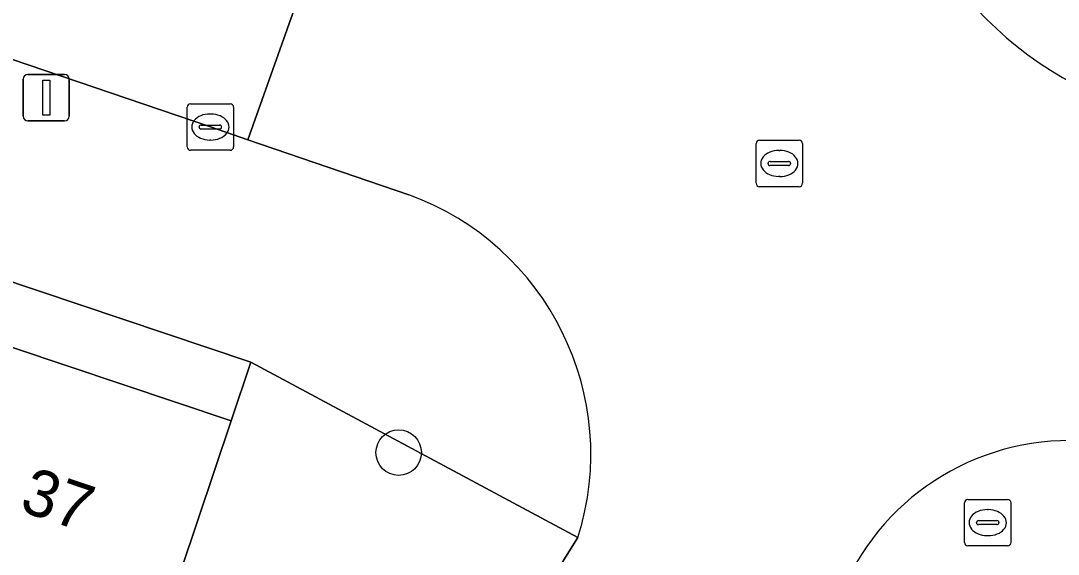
# Model space of a CAD drawing. Extents: x 158086 to 159499, y 382904 to 383981.
# Drawn here: x 158729.8 to 158752.11, y 383393.27 to 383404.74 of the extents above; entities that cross this region are included whole.
import ezdxf

# ---------------------------------------------------------------- set-up
doc = ezdxf.new("R2010")
doc.units = 0
for name, color, linetype in [('IMGEO_Boom', 7, 'Continuous'), ('IMGEO_Brandkraan', 7, 'Continuous'), ('IMGEO_Erf', 7, 'Continuous'), ('IMGEO_Kolk', 7, 'Continuous'), ('IMGEO_Lichtmast', 7, 'Continuous'), ('IMGEO_Pand', 7, 'Continuous'), ('IMGEO_Pand_nummerreeks', 7, 'Continuous'), ('IMGEO_Rijbaan_lokaal_open', 7, 'Continuous'), ('IMGEO_Rioolput', 7, 'Continuous'), ('IMGEO_Voetpad_open', 7, 'Continuous')]:
    doc.layers.add(name, color=color, linetype=linetype)

msp = doc.modelspace()

# ---------------------------------------------------------------- linework, layer by layer
at = {"layer": 'IMGEO_Boom'}
msp.add_circle((158737.924, 383395.456), 0.489, dxfattribs=at)
at = {"layer": 'IMGEO_Brandkraan'}
for p, q in [((158750.164, 383394.45), (158751.016, 383394.45)), ((158750.089, 383393.524), (158750.089, 383394.376)), ((158750.577, 383394.23), (158750.602, 383394.23)), ((158751.09, 383394.376), (158751.09, 383393.524)), ((158750.391, 383393.993), (158750.789, 383393.993)), ((158750.348, 383393.944), (158750.348, 383393.956)), ((158750.786, 383393.907), (158750.388, 383393.907)), ((158750.832, 383393.956), (158750.832, 383393.944)), ((158750.6, 383393.67), (158750.575, 383393.67)), ((158751.016, 383393.45), (158750.164, 383393.45))]:
    msp.add_line(p, q, dxfattribs=at)
for points in [[(158750.164, 383394.45), (158751.016, 383394.45)], [(158750.089, 383393.524), (158750.089, 383394.376)], [(158751.09, 383394.376), (158751.09, 383393.524)], [(158751.016, 383393.45), (158750.164, 383393.45)]]:
    msp.add_lwpolyline(points, dxfattribs=at)
for centre, radius, start, end in [((158750.166, 383394.374), 0.0765, 91.552, 178.448), ((158750.166, 383394.374), 0.0765, 91.552, 178.448), ((158751.014, 383394.374), 0.0765, 1.552, 88.448), ((158751.014, 383394.374), 0.0765, 1.552, 88.448), ((158750.388, 383393.953), 0.0403, 85.8775, 175.7526), ((158750.793, 383393.955), 0.0386, 1.7309, 96.639), ((158750.385, 383393.943), 0.0366, 178.938, 274.7102), ((158750.789, 383393.95), 0.043, 264.8664, 352.4533), ((158750.166, 383393.526), 0.0765, 181.552, 268.448), ((158750.166, 383393.526), 0.0765, 181.552, 268.448), ((158751.014, 383393.526), 0.0765, 271.552, 358.448), ((158751.014, 383393.526), 0.0765, 271.552, 358.448)]:
    msp.add_arc(centre, radius, start, end, dxfattribs=at)
for centre, major_axis, ratio, start_param, end_param in [((158750.576, 383393.95), (-0.387, 0.002), 0.722429, 4.712389, 7.853982), ((158750.601, 383393.95), (-0.39, 0.002), 0.717154, 1.570796, 4.712389)]:
    msp.add_ellipse(centre, major_axis=major_axis, ratio=ratio, start_param=start_param, end_param=end_param, dxfattribs=at)
at = {"layer": 'IMGEO_Erf'}
msp.add_lwpolyline([(158685.183, 383414.057), (158684.75, 383412.768), (158690.3, 383410.906), (158695.73, 383409.085), (158701.373, 383407.192), (158706.696, 383405.406), (158712.322, 383403.519), (158717.589, 383401.752), (158723.238, 383399.857), (158728.464, 383398.104), (158734.321, 383396.139), (158734.748, 383397.404)], close=True, dxfattribs=at)
at = {"layer": 'IMGEO_Kolk'}
for p, q in [((158733.45, 383402.956), (158734.302, 383402.956)), ((158733.375, 383402.03), (158733.375, 383402.882)), ((158733.863, 383402.736), (158733.888, 383402.736)), ((158734.376, 383402.882), (158734.376, 383402.03)), ((158733.634, 383402.45), (158733.634, 383402.462)), ((158733.677, 383402.499), (158734.075, 383402.499)), ((158734.118, 383402.462), (158734.118, 383402.45)), ((158734.072, 383402.413), (158733.674, 383402.413)), ((158733.886, 383402.176), (158733.861, 383402.176)), ((158734.302, 383401.956), (158733.45, 383401.956))]:
    msp.add_line(p, q, dxfattribs=at)
for points in [[(158733.45, 383402.956), (158734.302, 383402.956)], [(158733.375, 383402.03), (158733.375, 383402.882)], [(158734.376, 383402.882), (158734.376, 383402.03)], [(158734.302, 383401.956), (158733.45, 383401.956)]]:
    msp.add_lwpolyline(points, dxfattribs=at)
for centre, radius, start, end in [((158733.452, 383402.88), 0.0765, 91.552, 178.448), ((158733.452, 383402.88), 0.0765, 91.552, 178.448), ((158734.3, 383402.88), 0.0765, 1.552, 88.448), ((158734.3, 383402.88), 0.0765, 1.552, 88.448), ((158733.674, 383402.459), 0.0403, 85.8775, 175.7526), ((158734.079, 383402.461), 0.0386, 1.7309, 96.639), ((158733.671, 383402.449), 0.0366, 178.938, 274.7102), ((158734.075, 383402.456), 0.043, 264.8664, 352.4533), ((158733.452, 383402.032), 0.0765, 181.552, 268.448), ((158733.452, 383402.032), 0.0765, 181.552, 268.448), ((158734.3, 383402.032), 0.0765, 271.552, 358.448), ((158734.3, 383402.032), 0.0765, 271.552, 358.448)]:
    msp.add_arc(centre, radius, start, end, dxfattribs=at)
for centre, major_axis, ratio, start_param, end_param in [((158733.862, 383402.456), (-0.387, 0.002), 0.722429, 4.712389, 7.853982), ((158733.887, 383402.456), (-0.39, 0.002), 0.717154, 1.570796, 4.712389)]:
    msp.add_ellipse(centre, major_axis=major_axis, ratio=ratio, start_param=start_param, end_param=end_param, dxfattribs=at)
at = {"layer": 'IMGEO_Lichtmast'}
for p, q in [((158729.951, 383403.586), (158730.741, 383403.586)), ((158730.741, 383403.586), (158729.951, 383403.586)), ((158729.851, 383402.686), (158729.851, 383403.486)), ((158729.851, 383403.486), (158729.851, 383402.686)), ((158730.841, 383403.486), (158730.841, 383402.686)), ((158730.841, 383402.686), (158730.841, 383403.486)), ((158730.741, 383402.586), (158729.951, 383402.586)), ((158729.951, 383402.586), (158730.741, 383402.586))]:
    msp.add_line(p, q, dxfattribs=at)
msp.add_lwpolyline([(158730.271, 383403.461), (158730.421, 383403.461), (158730.421, 383402.711), (158730.271, 383402.711), (158730.271, 383403.461)], dxfattribs=at)
for centre, start, end in [((158729.951, 383403.486), 90, 180), ((158729.951, 383403.486), 90, 180), ((158730.741, 383403.486), 0, 90), ((158730.741, 383403.486), 360, 90), ((158729.951, 383402.686), 180, 270), ((158729.951, 383402.686), 180, 270), ((158730.741, 383402.686), 270, 0), ((158730.741, 383402.686), 270, 0)]:
    msp.add_arc(centre, 0.1, start, end, dxfattribs=at)
at = {"layer": 'IMGEO_Pand'}
msp.add_lwpolyline([(158728.464, 383398.104), (158725.536, 383389.379), (158725.858, 383389.271), (158725.189, 383387.276), (158726.685, 383386.774), (158730.739, 383385.462), (158734.321, 383396.139)], close=True, dxfattribs=at)
at = {"layer": 'IMGEO_Rijbaan_lokaal_open'}
for points in [[(158680.12, 383428.741), (158677.396, 383430.47), (158673.716, 383425.102), (158679.978, 383420.904), (158681.746, 383420.016), (158685.573, 383418.716), (158690.458, 383417.063), (158700.076, 383413.709), (158711.026, 383410.052), (158722.805, 383406.108), (158728.876, 383404.157), (158733.877, 383402.457), (158734.684, 383402.18), (158737.026, 383408.781), (158736.798, 383408.867), (158731.016, 383410.789), (158716.872, 383415.626), (158694.732, 383422.99), (158686.671, 383425.676)], [(158737.656, 383408.582), (158737.026, 383408.781), (158734.684, 383402.18), (158738.14, 383401)], [(158741.78, 383393.634), (158741.44, 383393.092), (158747.18, 383391.515), (158747.327, 383392.14)]]:
    msp.add_lwpolyline(points, dxfattribs=at)
for centre, radius, start, end in [((158756.21, 383410.435), 7.994, 182.7946, 250.6267), ((158736.121, 383395.42), 5.934, 342.4834, 70.1103), ((158752.351, 383390.397), 5.318, 89.8081, 160.8685)]:
    msp.add_arc(centre, radius, start, end, dxfattribs=at)
at = {"layer": 'IMGEO_Rioolput'}
for p, q in [((158745.608, 383401.247), (158745.608, 383402.099)), ((158745.683, 383402.173), (158746.535, 383402.173)), ((158746.609, 383402.099), (158746.609, 383401.247)), ((158746.096, 383401.953), (158746.121, 383401.953)), ((158745.867, 383401.667), (158745.867, 383401.679)), ((158746.305, 383401.63), (158745.907, 383401.63)), ((158745.91, 383401.716), (158746.308, 383401.716)), ((158746.351, 383401.679), (158746.351, 383401.667)), ((158746.119, 383401.393), (158746.094, 383401.393)), ((158746.535, 383401.173), (158745.683, 383401.173))]:
    msp.add_line(p, q, dxfattribs=at)
for points in [[(158745.608, 383401.247), (158745.608, 383402.099)], [(158745.683, 383402.173), (158746.535, 383402.173)], [(158746.609, 383402.099), (158746.609, 383401.247)], [(158746.535, 383401.173), (158745.683, 383401.173)]]:
    msp.add_lwpolyline(points, dxfattribs=at)
for centre, radius, start, end in [((158745.685, 383402.097), 0.0765, 91.552, 178.448), ((158745.685, 383402.097), 0.0765, 91.552, 178.448), ((158746.533, 383402.097), 0.0765, 1.552, 88.448), ((158746.533, 383402.097), 0.0765, 1.552, 88.448), ((158745.907, 383401.676), 0.0403, 85.8775, 175.7526), ((158745.904, 383401.666), 0.0366, 178.938, 274.7102), ((158746.308, 383401.673), 0.043, 264.8664, 352.4533), ((158746.312, 383401.678), 0.0386, 1.7309, 96.639), ((158745.685, 383401.249), 0.0765, 181.552, 268.448), ((158745.685, 383401.249), 0.0765, 181.552, 268.448), ((158746.533, 383401.249), 0.0765, 271.552, 358.448), ((158746.533, 383401.249), 0.0765, 271.552, 358.448)]:
    msp.add_arc(centre, radius, start, end, dxfattribs=at)
for centre, major_axis, ratio, start_param, end_param in [((158746.095, 383401.673), (-0.387, 0.002), 0.722429, 4.712389, 7.853982), ((158746.12, 383401.673), (-0.39, 0.002), 0.717154, 1.570796, 4.712389)]:
    msp.add_ellipse(centre, major_axis=major_axis, ratio=ratio, start_param=start_param, end_param=end_param, dxfattribs=at)
at = {"layer": 'IMGEO_Voetpad_open'}
for points in [[(158600.678, 383439.414), (158600.336, 383437.057), (158603.092, 383436.708), (158603.256, 383438.002), (158604.846, 383439.592), (158608.138, 383438.934), (158608.213, 383439.544), (158612.492, 383439.018), (158616.768, 383438.492), (158621.043, 383437.966), (158625.319, 383437.44), (158629.596, 383436.914), (158634.795, 383436.349), (158633.754, 383431.336), (158671.271, 383418.731), (158683.135, 383414.745), (158685.183, 383414.057), (158734.748, 383397.404), (158741.78, 383393.634)], [(158738.14, 383401), (158734.684, 383402.18), (158733.877, 383402.457), (158728.876, 383404.157), (158722.805, 383406.108), (158711.026, 383410.052), (158700.076, 383413.709)], [(158740.702, 383392.435), (158741.44, 383393.092), (158741.78, 383393.634), (158734.748, 383397.404), (158734.321, 383396.139), (158730.739, 383385.462), (158730.59, 383385.017), (158732.503, 383384.375), (158729.679, 383375.958), (158730.671, 383375.625), (158730.569, 383375.322), (158727.698, 383376.285)]]:
    msp.add_lwpolyline(points, dxfattribs=at)
for centre, radius, start, end in [((158756.21, 383410.435), 7.994, 182.7946, 250.6267), ((158736.121, 383395.42), 5.934, 342.4834, 70.1103), ((158752.351, 383390.397), 5.318, 89.8081, 160.8685)]:
    msp.add_arc(centre, radius, start, end, dxfattribs=at)

# ---------------------------------------------------------------- texts
at = {"layer": 'IMGEO_Pand_nummerreeks'}
msp.add_text('37', height=1, rotation=341.4555, dxfattribs=at).set_placement((158729.74, 383394.216))

doc.saveas('drawing.dxf')
